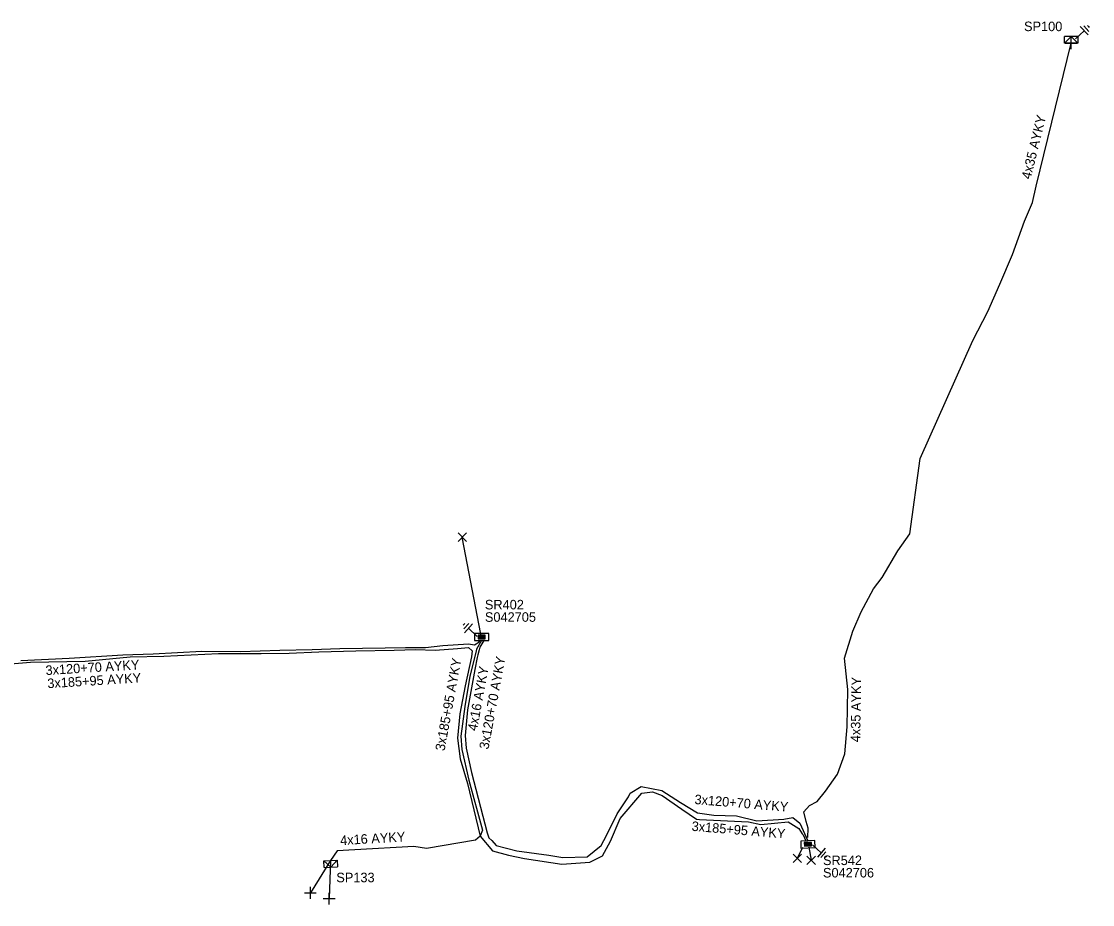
# Model space of a CAD drawing. Extents: x -748492 to -735633, y -1146251 to -1139940.
# Drawn here: x -743044 to -742931.7, y -1140639.2 to -1140546.5 of the extents above; entities that cross this region are included whole.
import ezdxf

# ---------------------------------------------------------------- set-up
doc = ezdxf.new("R2010")
doc.units = 0
for name, color, linetype in [('Vrstva 1', 7, 'Continuous'), ('Vrstva 14', 7, 'Continuous'), ('Vrstva 15', 7, 'Continuous'), ('Vrstva 28', 7, 'Continuous'), ('Vrstva 29', 7, 'Continuous'), ('Vrstva 30', 7, 'Continuous'), ('Vrstva 31', 7, 'Continuous'), ('Vrstva 33', 7, 'Continuous'), ('Vrstva 34', 7, 'Continuous'), ('Vrstva 5', 7, 'Continuous'), ('Vrstva 52', 7, 'Continuous'), ('Vrstva 54', 7, 'Continuous'), ('Vrstva 59', 7, 'Continuous'), ('Vrstva 6', 7, 'Continuous'), ('Vrstva 8', 7, 'Continuous'), ('Vrstva 9', 7, 'Continuous')]:
    doc.layers.add(name, color=color, linetype=linetype)

# ---------------------------------------------------------------- blocks, each defined once
blk = doc.blocks.new('NN800')
at = {"layer": 'Vrstva 1'}
for points in [[(-0.44, 0.44), (0.44, -0.44)], [(-0.44, -0.44), (0.44, 0.44)]]:
    blk.add_lwpolyline(points, dxfattribs=at)
blk = doc.blocks.new('NN620')
at = {"layer": 'Vrstva 8'}
for points in [[(0.75, 0), (-0.75, 0)], [(-0.75, 0), (-0.75, -0.75)], [(0.75, -0.75), (0.75, 0)], [(-0.75, -0.75), (0.75, -0.75)], [(0.37, -0.18), (-0.38, -0.18)], [(-0.38, -0.18), (-0.38, -0.56)], [(-0.38, -0.56), (0.37, -0.56)], [(0.32, -0.23), (-0.33, -0.23)], [(-0.33, -0.23), (-0.33, -0.51)], [(-0.33, -0.51), (0.32, -0.51)], [(0.27, -0.27), (-0.28, -0.27)], [(-0.28, -0.27), (-0.28, -0.46)], [(-0.28, -0.46), (0.27, -0.46)], [(0.23, -0.32), (-0.23, -0.32)], [(-0.23, -0.32), (-0.23, -0.42)], [(-0.23, -0.42), (0.23, -0.42)], [(-0.19, -0.37), (0.19, -0.37)], [(0.23, -0.42), (0.23, -0.32)], [(0.27, -0.46), (0.27, -0.27)], [(0.32, -0.51), (0.32, -0.23)], [(0.37, -0.56), (0.37, -0.18)]]:
    blk.add_lwpolyline(points, dxfattribs=at)
blk = doc.blocks.new('NN630')
at = {"layer": 'Vrstva 9'}
for points in [[(0, -0.7), (-0.7, 0)], [(-0.7, -0.7), (-0.7, 0), (0.7, 0), (0.7, -0.7)], [(-0.7, -0.7), (0.7, -0.7)], [(0, -0.7), (0.7, 0)]]:
    blk.add_lwpolyline(points, dxfattribs=at)
blk = doc.blocks.new('NN810')
at = {"layer": 'Vrstva 14'}
for points in [[(0, -0.64), (0, -1.89)], [(0.63, -1.89), (-0.62, -1.89)], [(0.39, -2.2), (-0.4, -2.2)], [(0, -2.52), (-0.12, -2.52)], [(0.14, -2.52), (0, -2.52)]]:
    blk.add_lwpolyline(points, dxfattribs=at)

msp = doc.modelspace()

# ---------------------------------------------------------------- linework, layer by layer
at = {"layer": 'Vrstva 5'}
for points in [[(-743044.08, -1140613.57), (-743039.02, -1140613.33), (-743033.38, -1140612.98), (-743030.2, -1140612.86), (-743025.12, -1140612.58), (-743021.07, -1140612.62), (-743016.94, -1140612.5), (-743013.55, -1140612.42), (-743010.63, -1140612.32), (-743005.89, -1140612.25), (-743003.74, -1140612.19), (-743001.65, -1140612.2), (-742999.83, -1140612.01), (-742997.16, -1140611.81), (-742996.53, -1140611.91), (-742996.07, -1140611.65), (-742995.94, -1140611.48)], [(-742995.53, -1140611.47), (-742995.95, -1140612.18), (-742996.02, -1140612.45), (-742996.16, -1140612.99), (-742996.23, -1140613.27), (-742996.47, -1140614.51), (-742997.27, -1140618.74), (-742997.51, -1140621.43), (-742997.4, -1140622.75), (-742996.85, -1140625.31), (-742995.18, -1140631.65), (-742995.01, -1140632.17), (-742994.7, -1140632.46), (-742994.26, -1140632.97), (-742992.09, -1140633.55), (-742988.72, -1140634), (-742987.26, -1140634.24), (-742984.72, -1140634.18), (-742983.25, -1140632.99), (-742982.69, -1140631.92), (-742981.56, -1140629.65), (-742980.37, -1140627.87), (-742980.2, -1140627.5), (-742979.05, -1140626.78), (-742976.86, -1140627.21), (-742974.91, -1140628.46), (-742973.14, -1140629.55), (-742971.42, -1140629.78), (-742969.04, -1140629.87), (-742966.91, -1140630.38), (-742964.08, -1140630.22), (-742963.14, -1140630.04), (-742962.4, -1140630.65), (-742961.57, -1140632.48)], [(-743047.33, -1140614.11), (-743043.09, -1140613.76), (-743037.34, -1140613.63), (-743032.61, -1140613.2), (-743029.08, -1140613.11), (-743023.37, -1140612.85), (-743018.88, -1140612.82), (-743015.94, -1140612.81), (-743012.86, -1140612.65), (-743008.98, -1140612.55), (-743004.93, -1140612.48), (-743002.71, -1140612.4), (-743000.66, -1140612.47), (-742998.32, -1140612.32), (-742997.14, -1140612.2), (-742996.78, -1140612.57), (-742996.85, -1140613.19), (-742997.51, -1140616.24), (-742998.05, -1140619.16), (-742998.29, -1140621.73), (-742998.02, -1140623.9), (-742997.25, -1140626.46), (-742995.94, -1140632), (-742994.62, -1140633.52), (-742992.95, -1140633.99), (-742991.28, -1140634.35), (-742987.36, -1140634.92), (-742984.43, -1140634.73), (-742983.1, -1140634.06), (-742982.26, -1140632.53), (-742981.24, -1140630.16), (-742978.98, -1140627.47), (-742977.85, -1140627.35), (-742976.84, -1140627.74), (-742974.79, -1140629.15), (-742973.25, -1140630.22), (-742972.93, -1140630.24), (-742967.8, -1140630.48), (-742966.5, -1140630.77), (-742963.62, -1140630.48), (-742962.51, -1140631.2), (-742962.15, -1140631.74), (-742962.06, -1140631.85), (-742961.78, -1140632.49)]]:
    msp.add_lwpolyline(points, dxfattribs=at)
at = {"layer": 'Vrstva 52'}
for points in [[(-742961.56, -1140632.12), (-742961.55, -1140631.17), (-742961.73, -1140630.45), (-742961.97, -1140629.46), (-742961.38, -1140628.78), (-742960.59, -1140628.37), (-742959.71, -1140627.27), (-742958.44, -1140625.49), (-742957.69, -1140623.36), (-742957.45, -1140620.54), (-742957.39, -1140616.62), (-742957.72, -1140613.34), (-742956.86, -1140610.48), (-742955.96, -1140608.45), (-742954.67, -1140606.06), (-742953.78, -1140604.86), (-742952.14, -1140602.08), (-742950.86, -1140600.28), (-742949.8, -1140592.38), (-742944.25, -1140580), (-742942.71, -1140576.96), (-742941.42, -1140574.09), (-742940.09, -1140570.98), (-742938.85, -1140567.47), (-742938.02, -1140565.53), (-742937.64, -1140563.8), (-742933.95, -1140548.82)], [(-742995.77, -1140611.48), (-742996.31, -1140612.38), (-742996.39, -1140612.73), (-742997, -1140615.23), (-742997.55, -1140618.39), (-742997.94, -1140621.49), (-742997.84, -1140622.89), (-742997.11, -1140626.12), (-742995.67, -1140631.37), (-742995.94, -1140632), (-742996.42, -1140632.43), (-743001.56, -1140633.28), (-743002.87, -1140633.07), (-743009.06, -1140633.44), (-743010.91, -1140633.55), (-743011.62, -1140634.55)]]:
    msp.add_lwpolyline(points, dxfattribs=at)
at = {"layer": 'Vrstva 59'}
for points in [[(-742995.86, -1140610.81), (-742997.81, -1140600.63)], [(-742962.11, -1140633.17), (-742962.67, -1140634.33)], [(-742961.46, -1140633.16), (-742961.22, -1140634.53)], [(-743011.62, -1140634.55), (-743013.73, -1140637.95)], [(-743011.62, -1140634.55), (-743011.75, -1140638.55)]]:
    msp.add_lwpolyline(points, dxfattribs=at)

# ---------------------------------------------------------------- block references
at = {"layer": 'Vrstva 15'}
for p, rotation in [((-742933.95, -1140548.82), 134.01507229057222), ((-742995.77, -1140611.48), -133.00214676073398), ((-742961.57, -1140632.48), 48.37777039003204)]:
    msp.add_blockref('NN810', p, dxfattribs=dict(at, rotation=rotation))
at = {"layer": 'Vrstva 28'}
for p, rotation in [((-742995.77, -1140611.48), 180), ((-742961.57, -1140632.48), 2.5099188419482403)]:
    msp.add_blockref('NN620', p, dxfattribs=dict(at, rotation=rotation))
at = {"layer": 'Vrstva 31'}
for p, rotation in [((-742933.95, -1140548.82), 180), ((-743011.62, -1140634.55), 3.1882433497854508)]:
    msp.add_blockref('NN630', p, dxfattribs=dict(at, rotation=rotation))
at = {"layer": 'Vrstva 34'}
for p, rotation in [((-742933.95, -1140548.82), 44.99999995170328), ((-743013.73, -1140637.95), 45), ((-743011.75, -1140638.55), 45)]:
    msp.add_blockref('NN800', p, dxfattribs=dict(at, rotation=rotation))
for p in [(-742997.81, -1140600.63), (-742962.67, -1140634.33), (-742961.22, -1140634.53)]:
    msp.add_blockref('NN800', p, dxfattribs=at)

# ---------------------------------------------------------------- texts
at = {"layer": 'Vrstva 29'}
for s, p in [('S042705', (-742995.43, -1140609.51)), ('S042706', (-742959.98, -1140636.33))]:
    msp.add_text(s, height=1, dxfattribs=at).set_placement(p)
at = {"layer": 'Vrstva 30'}
for s, p in [('SR402', (-742995.43, -1140608.21)), ('SR542', (-742959.98, -1140635.03))]:
    msp.add_text(s, height=1, dxfattribs=at).set_placement(p)
at = {"layer": 'Vrstva 33'}
for s, rotation, p in [('SP100', 359.901, (-742938.9, -1140547.55)), ('SP133', 0.031, (-743011.01, -1140636.83))]:
    msp.add_text(s, height=1, rotation=rotation, dxfattribs=at).set_placement(p)
at = {"layer": 'Vrstva 54'}
for s, rotation, p in [('4x35 AYKY', 76.162, (-742938.21, -1140563.15)), ('4x16 AYKY', 79.523, (-742996.27, -1140621.02)), ('4x35 AYKY', 89.123, (-742956.08, -1140622.15)), ('4x16 AYKY', 3.417, (-743010.58, -1140632.94))]:
    msp.add_text(s, height=1, rotation=rotation, dxfattribs=at).set_placement(p)
at = {"layer": 'Vrstva 6'}
for s, rotation, p in [('3x120+70 AYKY', 3.551, (-743041.47, -1140615.1)), ('3x185+95 AYKY', 79.523, (-742999.67, -1140623.11)), ('3x120+70 AYKY', 79.523, (-742995.06, -1140622.94)), ('3x185+95 AYKY', 3.551, (-743041.28, -1140616.48)), ('3x120+70 AYKY', 355.292, (-742973.48, -1140628.62)), ('3x185+95 AYKY', 355.292, (-742973.78, -1140631.43))]:
    msp.add_text(s, height=1, rotation=rotation, dxfattribs=at).set_placement(p)

doc.saveas('drawing.dxf')
